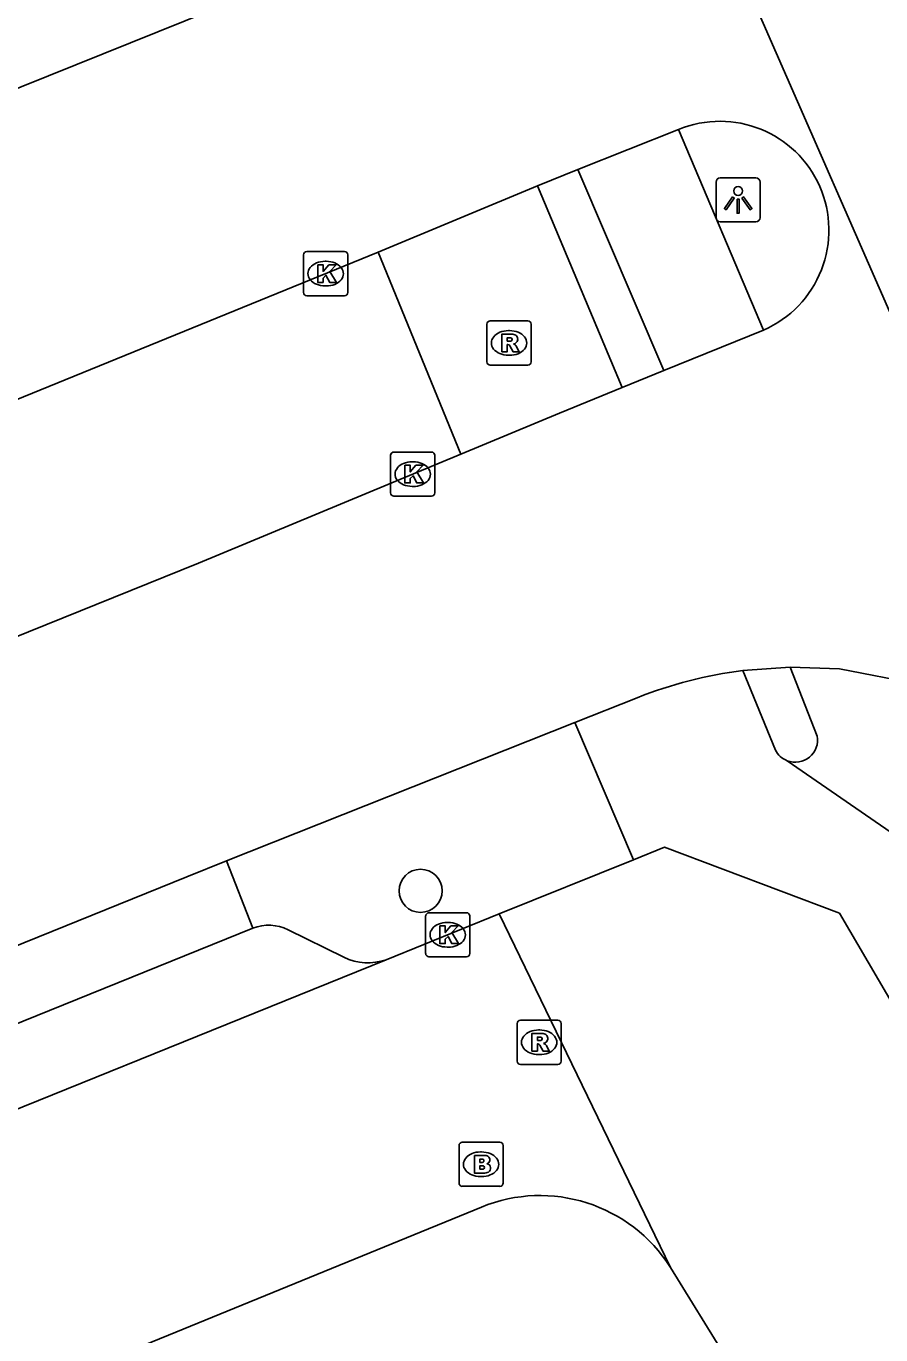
# Model space of a CAD drawing. Extents: x 157767 to 159171, y 387842 to 389425.
# Drawn here: x 158481.56 to 158500.94, y 388342.92 to 388372.58 of the extents above; entities that cross this region are included whole.
import ezdxf

# ---------------------------------------------------------------- set-up
doc = ezdxf.new("R2010")
doc.units = 0
for name, color, linetype in [('IMGEO_Boom', 7, 'Continuous'), ('IMGEO_Brandkraan', 7, 'Continuous'), ('IMGEO_Fietspad_open', 7, 'Continuous'), ('IMGEO_Kolk', 7, 'Continuous'), ('IMGEO_Lichtpunt', 7, 'Continuous'), ('IMGEO_Parkeervlak_open', 7, 'Continuous'), ('IMGEO_Rijbaan_lokaal_gesloten', 7, 'Continuous'), ('IMGEO_Rijbaan_lokaal_open', 7, 'Continuous'), ('IMGEO_Rioolput', 7, 'Continuous'), ('IMGEO_Voetpad_open', 7, 'Continuous')]:
    doc.layers.add(name, color=color, linetype=linetype)

msp = doc.modelspace()

# ---------------------------------------------------------------- linework, layer by layer
at = {"layer": 'IMGEO_Boom'}
msp.add_circle((158490.504, 388352.98), 0.489, dxfattribs=at)
at = {"layer": 'IMGEO_Brandkraan'}
for p, q in [((158491.375, 388346.357), (158491.375, 388347.209)), ((158491.45, 388347.283), (158492.302, 388347.283)), ((158492.376, 388347.209), (158492.376, 388346.357)), ((158491.863, 388347.063), (158491.888, 388347.063)), ((158492.302, 388346.283), (158491.45, 388346.283)), ((158491.886, 388346.503), (158491.861, 388346.503))]:
    msp.add_line(p, q, dxfattribs=at)
for points in [[(158491.375, 388346.357), (158491.375, 388347.209)], [(158491.45, 388347.283), (158492.302, 388347.283)], [(158492.376, 388347.209), (158492.376, 388346.357)], [(158491.723, 388346.983), (158491.723, 388346.583), (158491.936, 388346.583)], [(158491.954, 388346.983), (158491.723, 388346.983)], [(158491.902, 388346.902), (158491.848, 388346.902), (158491.848, 388346.826)], [(158491.848, 388346.826), (158491.901, 388346.826)], [(158491.91, 388346.75), (158491.848, 388346.75), (158491.848, 388346.669)], [(158491.848, 388346.669), (158491.91, 388346.669)], [(158492.302, 388346.283), (158491.45, 388346.283)]]:
    msp.add_lwpolyline(points, dxfattribs=at)
for centre, radius, start, end in [((158491.452, 388347.207), 0.0765, 91.552, 178.448), ((158491.452, 388347.207), 0.0765, 91.552, 178.448), ((158492.3, 388347.207), 0.0765, 1.552, 88.448), ((158492.3, 388347.207), 0.0765, 1.552, 88.448), ((158491.903, 388346.864), 0.0379, 267.8285, 90.9355), ((158491.958, 388346.838), 0.145, 59.4692, 91.5367), ((158491.983, 388346.885), 0.0922, 285.5137, 58.1501), ((158491.911, 388346.709), 0.0404, 269.8759, 90.5077), ((158491.942, 388346.834), 0.251, 268.6676, 293.5347), ((158491.988, 388346.693), 0.105, 301.3115, 78.989), ((158491.452, 388346.359), 0.0765, 181.552, 268.448), ((158491.452, 388346.359), 0.0765, 181.552, 268.448), ((158492.3, 388346.359), 0.0765, 271.552, 358.448), ((158492.3, 388346.359), 0.0765, 271.552, 358.448)]:
    msp.add_arc(centre, radius, start, end, dxfattribs=at)
for centre, major_axis, ratio, start_param, end_param in [((158491.862, 388346.783), (-0.387, 0.002), 0.722429, 4.712389, 7.853982), ((158491.887, 388346.783), (-0.39, 0.002), 0.717154, 1.570796, 4.712389)]:
    msp.add_ellipse(centre, major_axis=major_axis, ratio=ratio, start_param=start_param, end_param=end_param, dxfattribs=at)
at = {"layer": 'IMGEO_Fietspad_open'}
for points in [[(158496.348, 388370.236), (158498.28, 388365.691)], [(158496.022, 388364.772), (158494.071, 388369.33)], [(158499.497, 388356.489), (158498.881, 388358.052)], [(158498.816, 388355.929), (158502.487, 388353.397)]]:
    msp.add_lwpolyline(points, dxfattribs=at)
msp.add_arc((158498.999, 388356.401), 0.506, 248.8416, 10.0207, dxfattribs=at)
at = {"layer": 'IMGEO_Kolk'}
for p, q in [((158487.851, 388366.543), (158487.851, 388367.395)), ((158487.926, 388367.469), (158488.778, 388367.469)), ((158488.852, 388367.395), (158488.852, 388366.543)), ((158488.339, 388367.249), (158488.364, 388367.249)), ((158488.778, 388366.469), (158487.926, 388366.469)), ((158488.362, 388366.689), (158488.337, 388366.689)), ((158489.9, 388362.925), (158490.752, 388362.925)), ((158489.825, 388361.999), (158489.825, 388362.851)), ((158490.313, 388362.705), (158490.338, 388362.705)), ((158490.826, 388362.851), (158490.826, 388361.999)), ((158490.336, 388362.145), (158490.311, 388362.145)), ((158490.752, 388361.925), (158489.9, 388361.925)), ((158490.694, 388352.484), (158491.546, 388352.484)), ((158490.619, 388351.558), (158490.619, 388352.41)), ((158491.107, 388352.264), (158491.132, 388352.264)), ((158491.62, 388352.41), (158491.62, 388351.558)), ((158491.13, 388351.704), (158491.105, 388351.704)), ((158491.546, 388351.484), (158490.694, 388351.484))]:
    msp.add_line(p, q, dxfattribs=at)
for points in [[(158487.851, 388366.543), (158487.851, 388367.395)], [(158487.926, 388367.469), (158488.778, 388367.469)], [(158488.852, 388367.395), (158488.852, 388366.543)], [(158488.172, 388367.169), (158488.295, 388367.169), (158488.295, 388367.018), (158488.425, 388367.169), (158488.589, 388367.169), (158488.443, 388367.018), (158488.596, 388366.769), (158488.444, 388366.769), (158488.359, 388366.933), (158488.295, 388366.866), (158488.295, 388366.769), (158488.172, 388366.769), (158488.172, 388367.169)], [(158488.778, 388366.469), (158487.926, 388366.469)], [(158489.9, 388362.925), (158490.752, 388362.925)], [(158489.825, 388361.999), (158489.825, 388362.851)], [(158490.146, 388362.625), (158490.269, 388362.625), (158490.269, 388362.474), (158490.399, 388362.625), (158490.563, 388362.625), (158490.417, 388362.474), (158490.57, 388362.225), (158490.418, 388362.225), (158490.333, 388362.389), (158490.269, 388362.322), (158490.269, 388362.225), (158490.146, 388362.225), (158490.146, 388362.625)], [(158490.826, 388362.851), (158490.826, 388361.999)], [(158490.752, 388361.925), (158489.9, 388361.925)], [(158490.694, 388352.484), (158491.546, 388352.484)], [(158490.619, 388351.558), (158490.619, 388352.41)], [(158490.94, 388352.184), (158491.063, 388352.184), (158491.063, 388352.033), (158491.193, 388352.184), (158491.357, 388352.184), (158491.211, 388352.033), (158491.364, 388351.784), (158491.212, 388351.784), (158491.127, 388351.948), (158491.063, 388351.881), (158491.063, 388351.784), (158490.94, 388351.784), (158490.94, 388352.184)], [(158491.62, 388352.41), (158491.62, 388351.558)], [(158491.546, 388351.484), (158490.694, 388351.484)]]:
    msp.add_lwpolyline(points, dxfattribs=at)
for centre, start, end in [((158487.928, 388367.393), 91.552, 178.448), ((158487.928, 388367.393), 91.552, 178.448), ((158488.776, 388367.393), 1.552, 88.448), ((158488.776, 388367.393), 1.552, 88.448), ((158487.928, 388366.545), 181.552, 268.448), ((158487.928, 388366.545), 181.552, 268.448), ((158488.776, 388366.545), 271.552, 358.448), ((158488.776, 388366.545), 271.552, 358.448), ((158489.902, 388362.849), 91.552, 178.448), ((158489.902, 388362.849), 91.552, 178.448), ((158490.75, 388362.849), 1.552, 88.448), ((158490.75, 388362.849), 1.552, 88.448), ((158489.902, 388362.001), 181.552, 268.448), ((158489.902, 388362.001), 181.552, 268.448), ((158490.75, 388362.001), 271.552, 358.448), ((158490.75, 388362.001), 271.552, 358.448), ((158490.696, 388352.408), 91.552, 178.448), ((158490.696, 388352.408), 91.552, 178.448), ((158491.544, 388352.408), 1.552, 88.448), ((158491.544, 388352.408), 1.552, 88.448), ((158490.696, 388351.56), 181.552, 268.448), ((158490.696, 388351.56), 181.552, 268.448), ((158491.544, 388351.56), 271.552, 358.448), ((158491.544, 388351.56), 271.552, 358.448)]:
    msp.add_arc(centre, 0.0765, start, end, dxfattribs=at)
for centre, major_axis, ratio, start_param, end_param in [((158488.338, 388366.969), (-0.387, 0.002), 0.722429, 4.712389, 7.853982), ((158488.363, 388366.969), (-0.39, 0.002), 0.717154, 1.570796, 4.712389), ((158490.312, 388362.425), (-0.387, 0.002), 0.722429, 4.712389, 7.853982), ((158490.337, 388362.425), (-0.39, 0.002), 0.717154, 1.570796, 4.712389), ((158491.106, 388351.984), (-0.387, 0.002), 0.722429, 4.712389, 7.853982), ((158491.131, 388351.984), (-0.39, 0.002), 0.717154, 1.570796, 4.712389)]:
    msp.add_ellipse(centre, major_axis=major_axis, ratio=ratio, start_param=start_param, end_param=end_param, dxfattribs=at)
at = {"layer": 'IMGEO_Lichtpunt'}
for p, q in [((158498.105, 388369.139), (158497.297, 388369.139)), ((158498.105, 388369.139), (158497.297, 388369.139)), ((158497.203, 388369.044), (158497.203, 388368.237)), ((158497.203, 388369.044), (158497.203, 388368.237)), ((158498.199, 388368.237), (158498.199, 388369.044)), ((158498.199, 388368.237), (158498.199, 388369.044)), ((158497.297, 388368.143), (158498.105, 388368.143)), ((158497.297, 388368.143), (158498.105, 388368.143))]:
    msp.add_line(p, q, dxfattribs=at)
for points in [[(158497.577, 388368.708), (158497.616, 388368.68), (158497.428, 388368.418), (158497.39, 388368.445), (158497.577, 388368.708)], [(158497.679, 388368.66), (158497.726, 388368.66), (158497.726, 388368.338), (158497.679, 388368.338), (158497.679, 388368.66)], [(158497.789, 388368.68), (158497.827, 388368.707), (158498.014, 388368.445), (158497.975, 388368.417), (158497.789, 388368.68)]]:
    msp.add_lwpolyline(points, dxfattribs=at)
msp.add_circle((158497.702, 388368.842), 0.0994, dxfattribs=at)
for centre, start, end in [((158497.297, 388369.044), 90, 180), ((158497.297, 388369.044), 90, 180), ((158498.105, 388369.044), 0, 90), ((158498.105, 388369.044), 0, 90), ((158497.297, 388368.237), 180, 270), ((158497.297, 388368.237), 180, 270), ((158498.105, 388368.237), 270, 0), ((158498.105, 388368.237), 270, 360)]:
    msp.add_arc(centre, 0.0946, start, end, dxfattribs=at)
at = {"layer": 'IMGEO_Parkeervlak_open'}
msp.add_lwpolyline([(158487.502, 388352.098), (158488.763, 388351.478)], dxfattribs=at)
for centre, radius, start, end in [((158487.061, 388351.205), 0.996, 63.7039, 110.9867), ((158489.314, 388352.586), 1.238, 243.5726, 289.4082)]:
    msp.add_arc(centre, radius, start, end, dxfattribs=at)
at = {"layer": 'IMGEO_Rijbaan_lokaal_gesloten'}
for points in [[(158505.863, 388355.322), (158493.839, 388382.755)], [(158487.029, 388373.453), (158475.284, 388368.727), (158465.217, 388364.649), (158444.263, 388356.063), (158432.496, 388351.279), (158418.728, 388345.693), (158415.725, 388344.449)], [(158494.071, 388369.33), (158496.348, 388370.236)], [(158493.154, 388368.958), (158494.071, 388369.33)], [(158489.546, 388367.457), (158493.154, 388368.958)], [(158418.831, 388338.632), (158420.74, 388339.401), (158432.057, 388344.094), (158441.402, 388347.856), (158454.421, 388353.136), (158471.733, 388360.192), (158489.546, 388367.457)], [(158498.28, 388365.691), (158496.022, 388364.772)], [(158496.022, 388364.772), (158495.071, 388364.385)], [(158495.071, 388364.385), (158493.655, 388363.809), (158491.415, 388362.877)], [(158491.415, 388362.877), (158485.47, 388360.404), (158475.472, 388356.374), (158466.255, 388352.562), (158452.095, 388346.805), (158440.487, 388342.121), (158428.44, 388337.139), (158420.682, 388334.025)], [(158497.812, 388357.975), (158498.881, 388358.052)], [(158498.881, 388358.052), (158500, 388358.008), (158501.791, 388357.666)], [(158494.004, 388356.797), (158495.413, 388357.357)], [(158486.103, 388353.658), (158494.004, 388356.797)], [(158464.903, 388345.027), (158473.232, 388348.455), (158485.202, 388353.3), (158486.103, 388353.658)]]:
    msp.add_lwpolyline(points, dxfattribs=at)
for centre, radius, start, end in [((158497.29, 388367.951), 2.471, 23.661, 112.3975), ((158497.291, 388367.953), 2.469, 293.6154, 23.6287), ((158499.072, 388348.117), 9.938, 97.286, 111.6055)]:
    msp.add_arc(centre, radius, start, end, dxfattribs=at)
at = {"layer": 'IMGEO_Rijbaan_lokaal_open'}
for points in [[(158502.602, 388348.033), (158500, 388352.471), (158496.033, 388353.971), (158495.329, 388353.686)], [(158495.329, 388353.686), (158492.289, 388352.456)], [(158492.289, 388352.456), (158489.725, 388351.419)], [(158492.289, 388352.456), (158496.17, 388344.444)], [(158489.725, 388351.419), (158477.876, 388346.623), (158463.56, 388340.682)], [(158427.533, 388319.501), (158491.882, 388345.812)], [(158496.17, 388344.444), (158500, 388338.235), (158500.583, 388337.29)]]:
    msp.add_lwpolyline(points, dxfattribs=at)
msp.add_arc((158493.21, 388342.572), 3.502, 32.3202, 112.2913, dxfattribs=at)
at = {"layer": 'IMGEO_Rioolput'}
for p, q in [((158492.084, 388365.898), (158492.936, 388365.898)), ((158492.009, 388364.972), (158492.009, 388365.824)), ((158492.497, 388365.678), (158492.522, 388365.678)), ((158493.01, 388365.824), (158493.01, 388364.972)), ((158492.52, 388365.118), (158492.495, 388365.118)), ((158492.936, 388364.898), (158492.084, 388364.898)), ((158492.691, 388349.121), (158492.691, 388349.973)), ((158492.766, 388350.047), (158493.618, 388350.047)), ((158493.179, 388349.827), (158493.204, 388349.827)), ((158493.692, 388349.973), (158493.692, 388349.121)), ((158493.202, 388349.267), (158493.177, 388349.267)), ((158493.618, 388349.047), (158492.766, 388349.047))]:
    msp.add_line(p, q, dxfattribs=at)
for points in [[(158492.084, 388365.898), (158492.936, 388365.898)], [(158492.009, 388364.972), (158492.009, 388365.824)], [(158492.598, 388365.596), (158492.346, 388365.598), (158492.346, 388365.198)], [(158493.01, 388365.824), (158493.01, 388364.972)], [(158492.346, 388365.198), (158492.47, 388365.198), (158492.47, 388365.36), (158492.481, 388365.36)], [(158492.524, 388365.517), (158492.47, 388365.517), (158492.47, 388365.436)], [(158492.47, 388365.436), (158492.522, 388365.436)], [(158492.528, 388365.331), (158492.599, 388365.198), (158492.739, 388365.198), (158492.674, 388365.324)], [(158492.936, 388364.898), (158492.084, 388364.898)], [(158492.691, 388349.121), (158492.691, 388349.973)], [(158492.766, 388350.047), (158493.618, 388350.047)], [(158493.692, 388349.973), (158493.692, 388349.121)], [(158493.28, 388349.745), (158493.028, 388349.747), (158493.028, 388349.347)], [(158493.206, 388349.666), (158493.152, 388349.666), (158493.152, 388349.585)], [(158493.152, 388349.585), (158493.204, 388349.585)], [(158493.028, 388349.347), (158493.152, 388349.347), (158493.152, 388349.509), (158493.163, 388349.509)], [(158493.21, 388349.48), (158493.281, 388349.347), (158493.421, 388349.347), (158493.356, 388349.473)], [(158493.618, 388349.047), (158492.766, 388349.047)]]:
    msp.add_lwpolyline(points, dxfattribs=at)
for centre, radius, start, end in [((158492.086, 388365.822), 0.0765, 91.552, 178.448), ((158492.086, 388365.822), 0.0765, 91.552, 178.448), ((158492.934, 388365.822), 0.0765, 1.552, 88.448), ((158492.934, 388365.822), 0.0765, 1.552, 88.448), ((158492.597, 388365.486), 0.109, 350.3612, 89.416), ((158492.48, 388365.307), 0.0533, 26.0293, 88.6989), ((158492.506, 388365.625), 0.19, 274.7715, 282.9687), ((158492.53, 388365.421), 0.0964, 77.0061, 93.1865), ((158492.544, 388365.478), 0.0378, 276.6634, 79.6772), ((158492.595, 388365.486), 0.112, 277.5842, 350.9817), ((158492.579, 388365.271), 0.108, 29.5134, 73.7905), ((158492.086, 388364.974), 0.0765, 181.552, 268.448), ((158492.086, 388364.974), 0.0765, 181.552, 268.448), ((158492.934, 388364.974), 0.0765, 271.552, 358.448), ((158492.934, 388364.974), 0.0765, 271.552, 358.448), ((158492.768, 388349.971), 0.0765, 91.552, 178.448), ((158492.768, 388349.971), 0.0765, 91.552, 178.448), ((158493.616, 388349.971), 0.0765, 1.552, 88.448), ((158493.616, 388349.971), 0.0765, 1.552, 88.448), ((158493.188, 388349.774), 0.19, 274.7715, 282.9687), ((158493.212, 388349.57), 0.0964, 77.0061, 93.1865), ((158493.226, 388349.627), 0.0378, 276.6634, 79.6772), ((158493.279, 388349.635), 0.109, 350.3612, 89.416), ((158493.277, 388349.635), 0.112, 277.5842, 350.9817), ((158493.261, 388349.42), 0.108, 29.5134, 73.7905), ((158493.162, 388349.456), 0.0533, 26.0293, 88.6989), ((158492.768, 388349.123), 0.0765, 181.552, 268.448), ((158492.768, 388349.123), 0.0765, 181.552, 268.448), ((158493.616, 388349.123), 0.0765, 271.552, 358.448), ((158493.616, 388349.123), 0.0765, 271.552, 358.448)]:
    msp.add_arc(centre, radius, start, end, dxfattribs=at)
for centre, major_axis, ratio, start_param, end_param in [((158492.496, 388365.398), (-0.387, 0.002), 0.722429, 4.712389, 7.853982), ((158492.521, 388365.398), (-0.39, 0.002), 0.717154, 1.570796, 4.712389), ((158493.178, 388349.547), (-0.387, 0.002), 0.722429, 4.712389, 7.853982), ((158493.203, 388349.547), (-0.39, 0.002), 0.717154, 1.570796, 4.712389)]:
    msp.add_ellipse(centre, major_axis=major_axis, ratio=ratio, start_param=start_param, end_param=end_param, dxfattribs=at)
at = {"layer": 'IMGEO_Voetpad_open'}
for points in [[(158493.154, 388368.958), (158495.071, 388364.385)], [(158491.415, 388362.877), (158489.546, 388367.457)], [(158497.812, 388357.975), (158498.547, 388356.172)], [(158495.329, 388353.686), (158494.004, 388356.797)], [(158486.103, 388353.658), (158486.704, 388352.135)], [(158486.704, 388352.135), (158477.194, 388348.287), (158465.544, 388343.452)]]:
    msp.add_lwpolyline(points, dxfattribs=at)
msp.add_arc((158498.994, 388356.396), 0.5, 206.6553, 249.1588, dxfattribs=at)

doc.saveas('drawing.dxf')
